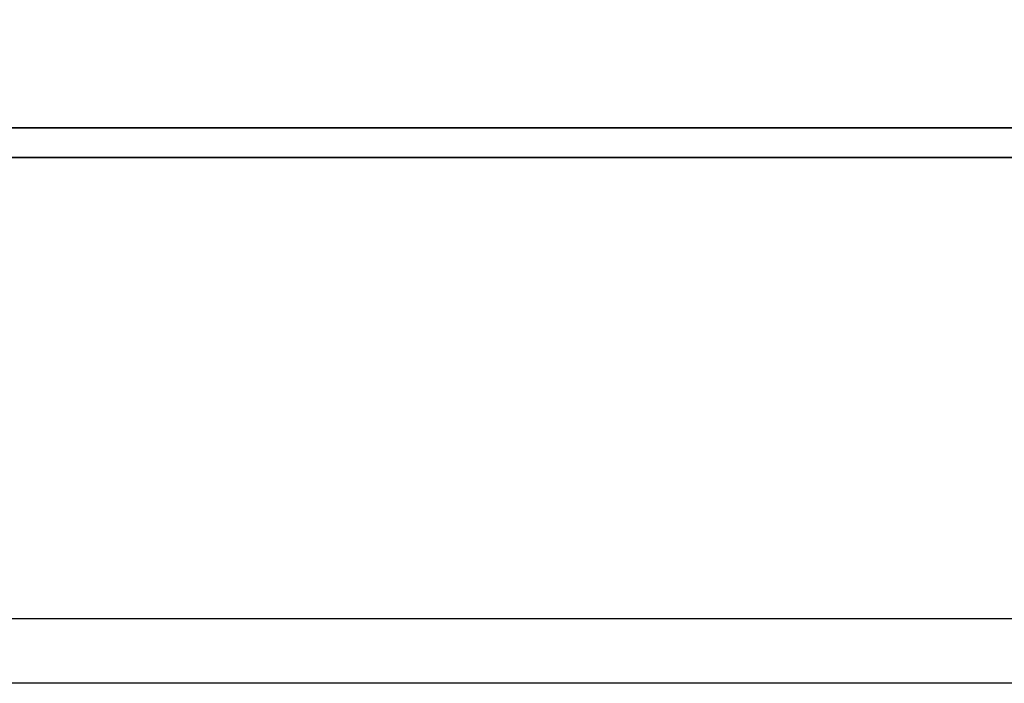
# Model space of a CAD drawing. Header units: millimetres. Extents: x -386 to 3135, y -1989 to 860.
# Tile 368 of 596: x 1730.78 to 1738.43, y -1594.95 to -1589.8. Entities that reach past the tile are written whole.
import ezdxf

# ---------------------------------------------------------------- set-up
doc = ezdxf.new("R2010")
doc.units = ezdxf.units.MM
doc.layers.get('0').update_dxf_attribs({"linetype": 'CONTINUOUS'})
doc.layers.add('DIM', color=4, linetype='CONTINUOUS')
doc.layers.add('layer 1', color=7, linetype='CONTINUOUS')

# ---------------------------------------------------------------- blocks, each defined once
blk = doc.blocks.new('TBI MOTION logo(完整正式版)')
at = {"layer": 'layer 1', "color": 22, "lineweight": 35}
blk.add_open_spline([(75.90875, -9.47875), (75.90875, -9.47875), (75.90875, -12.28625), (75.90875, -12.28625), (75.90875, -12.28625), (75.90875, -12.28625), (75.90875, -12.47875), (75.90875, -12.47875), (75.90875, -12.47875), (75.90875, -12.47875), (75.71625, -12.47875), (75.71625, -12.47875), (75.71625, -12.47875), (75.71625, -12.47875), (-88.32875, -12.47875), (-88.32875, -12.47875), (-88.32875, -12.47875), (-88.32875, -12.47875), (-88.32875, -13.29375), (-88.32875, -13.29375), (-88.32875, -13.29375), (-88.32875, -13.29375), (82.89125, -13.29375), (82.89125, -13.29375), (82.89125, -13.29375), (82.89125, -13.29375), (75.90875, -9.47875), (75.90875, -9.47875)], degree=3, knots=[0, 0, 0, 0, 0.14285714, 0.14285714, 0.14285714, 0.14285715, 0.28571429, 0.28571429, 0.28571429, 0.2857143, 0.42857143, 0.42857143, 0.42857143, 0.42857144, 0.57142857, 0.57142857, 0.57142857, 0.57142858, 0.71428571, 0.71428571, 0.71428571, 0.71428572, 0.85714286, 0.85714286, 0.85714286, 0.85714287, 1, 1, 1, 1], dxfattribs=at)

msp = doc.modelspace()

# ---------------------------------------------------------------- linework, layer by layer
at = {"linetype": 'Continuous'}
msp.add_line((1874.3712, -1594.449), (1615.8831, -1594.4493), dxfattribs=at)
msp.add_open_spline([(1874.2508, -1594.9488), (1615.8831, -1594.9491)], degree=1, dxfattribs=at)

# ---------------------------------------------------------------- block references
at = {"layer": 'DIM', "color": 7, "xscale": 0.2802190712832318, "yscale": 0.2802190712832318, "zscale": 0.2802190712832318}
msp.add_blockref('TBI MOTION logo(完整正式版)', (1728.9261, -1587.1407), dxfattribs=at)

doc.saveas('drawing.dxf')
